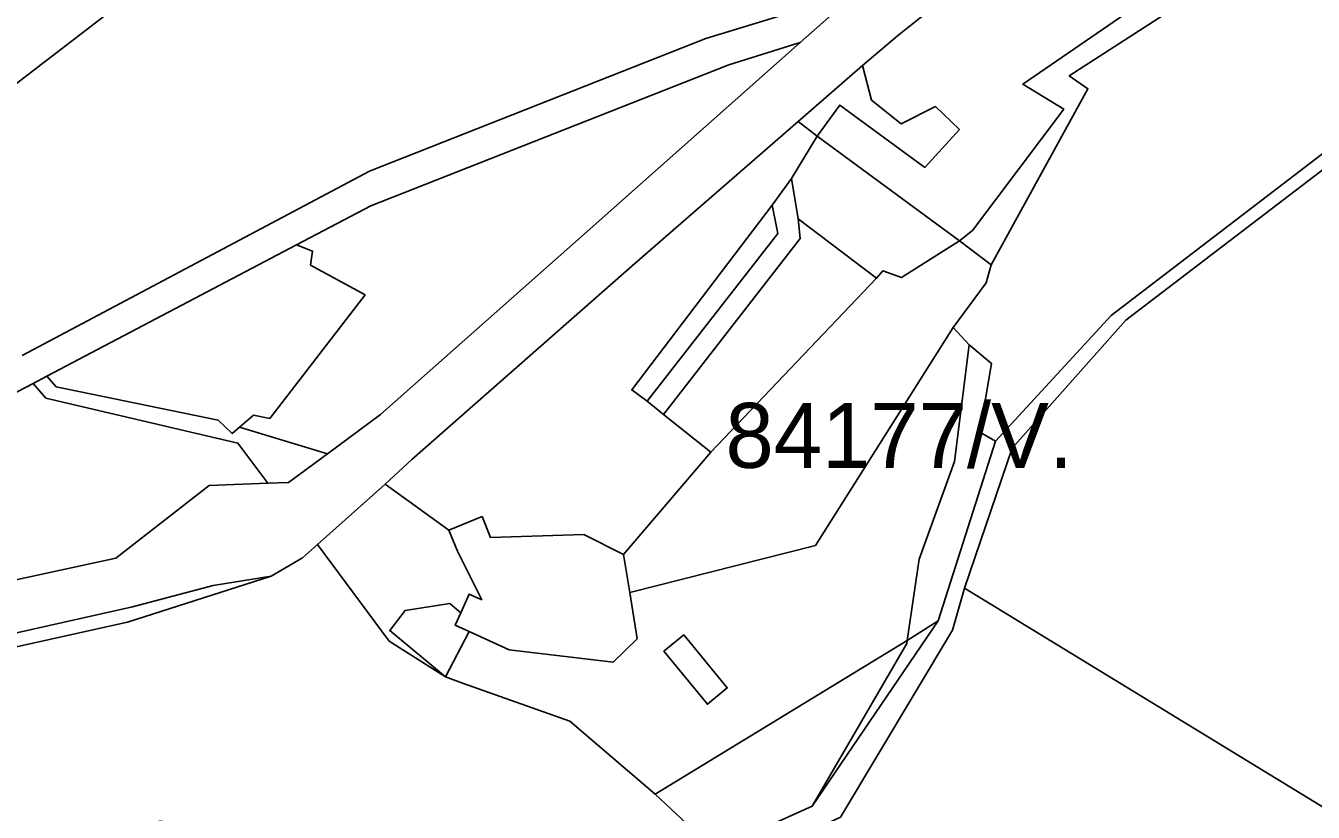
# Model space of a CAD drawing. Extents: x -477304 to -465429, y -1159113 to -1149210.
# Drawn here: x -466158.8 to -465861.3, y -1152837.2 to -1152655.5 of the extents above; entities that cross this region are included whole.
import ezdxf

# ---------------------------------------------------------------- set-up
doc = ezdxf.new("R2010")
doc.units = 0
for name, color, linetype in [('BPEJ_s', 7, 'Continuous'), ('ostatni_s', 7, 'Continuous'), ('PUPFL_s', 7, 'Continuous'), ('trav_porost_s', 7, 'Continuous')]:
    doc.layers.add(name, color=color, linetype=linetype)

msp = doc.modelspace()

# ---------------------------------------------------------------- linework, layer by layer
at = {"layer": 'BPEJ_s'}
for points in [[(-465843.26, -1152520.54), (-465876.35, -1152525.89), (-465938.19, -1152539.6), (-465962.83, -1152547.33), (-465983.91, -1152553.95), (-466000.38, -1152562.74), (-466005.09, -1152565.25), (-466005.71, -1152565.58), (-466012.09, -1152568.98), (-466027.31, -1152577.1), (-466055.41, -1152592.09), (-466089.33, -1152616.17), (-466131.74, -1152646.27), (-466158.2, -1152666.72), (-466186.53, -1152688.61)], [(-466186.53, -1152688.61), (-466158.2, -1152666.72), (-466131.74, -1152646.27), (-466089.33, -1152616.17), (-466055.41, -1152592.09), (-466027.31, -1152577.1), (-466012.09, -1152568.98), (-466005.71, -1152565.58), (-466005.09, -1152565.25), (-466000.38, -1152562.74), (-465983.91, -1152553.95), (-465962.83, -1152547.33), (-465938.19, -1152539.6), (-465876.35, -1152525.89), (-465843.26, -1152520.54)]]:
    msp.add_lwpolyline(points, dxfattribs=at)
at = {"layer": 'ostatni_s'}
for points in [[(-466195.12, -1152790.89), (-466137.95, -1152778.48), (-466116.37, -1152761.71), (-466102.82, -1152761.16), (-466098.07, -1152760.97), (-466089.08, -1152754.35), (-466076.8, -1152745.31), (-466029.05, -1152702.96), (-465979.86, -1152659.33), (-465966.74, -1152647.7), (-465960.06, -1152641.73), (-465949.06, -1152631.89), (-465934.15, -1152618.56), (-465911.13, -1152599.34), (-465894.87, -1152588.85), (-465877.25, -1152579.87), (-465853.35, -1152570.08), (-465788.92, -1152548.48), (-465721.75, -1152523.42), (-465669.24, -1152503.83), (-465669.29, -1152505.05), (-465662.77, -1152502.63), (-465661.73, -1152505.42), (-465642.84, -1152497.94)], [(-465998.26, -1152845.31), (-465977.07, -1152835.81), (-465947.99, -1152792.93), (-465934.75, -1152751.43), (-465908.04, -1152722.41), (-465832.18, -1152664.33), (-465782.25, -1152641.6), (-465763.14, -1152633.92), (-465717.32, -1152615.97), (-465662.9, -1152572.65), (-465656.02, -1152570.93), (-465671.93, -1152583.34), (-465715.6, -1152618.06), (-465773.71, -1152640.86), (-465830.34, -1152666.73), (-465904.66, -1152723.45), (-465930.89, -1152753.07), (-465941.88, -1152785.39), (-465944.67, -1152795.08), (-465970.51, -1152838.3)], [(-465848.98, -1152583.02), (-465871.88, -1152591.78), (-465888.39, -1152600.07), (-465903.45, -1152610.39), (-465924.72, -1152628.37), (-465934.5, -1152637.95), (-465946.92, -1152649.38), (-465957.41, -1152657.75), (-465965.49, -1152664.63), (-465980.29, -1152677.61), (-466018.02, -1152710.36), (-466069.55, -1152755.69), (-466075.74, -1152761.41), (-466091.37, -1152775.31), (-466094.85, -1152778.44), (-466102.08, -1152782.62), (-466115.48, -1152784.78), (-466134.12, -1152789.7), (-466192.12, -1152802.74)], [(-466159.6, -1152731.63), (-466079.33, -1152689.04), (-466001.68, -1152658.42), (-465966.74, -1152647.7), (-465979.86, -1152659.33), (-465996.34, -1152664.46), (-466079.06, -1152697.1), (-466096.19, -1152706.1), (-466153.92, -1152736.45), (-466157.05, -1152738.1), (-466163.85, -1152741.67)]]:
    msp.add_lwpolyline(points, dxfattribs=at)
for points in [[(-465985.02, -1152703.47), (-465986.34, -1152696.88), (-465981.84, -1152690.74), (-465980.36, -1152700.05), (-465979.89, -1152704.62), (-466011.4, -1152745.32), (-466015.19, -1152742.17)], [(-466019.24, -1152786.45), (-466017.49, -1152797.12), (-466023.07, -1152802.5), (-466047.05, -1152799.64), (-466056.34, -1152795.42), (-466059.57, -1152793.95), (-466058.28, -1152791.11), (-466056.31, -1152786.78), (-466053.41, -1152788.1), (-466059.04, -1152776.83), (-466061.02, -1152771.99), (-466053.36, -1152768.86), (-466051.38, -1152773.7), (-466029.87, -1152773.02), (-466020.68, -1152777.63)], [(-466252.18, -1152817.68), (-466255.37, -1152818.19), (-466260.98, -1152819.08), (-466269.56, -1152820.44), (-466192.12, -1152802.74), (-466134.12, -1152789.7), (-466115.48, -1152784.78), (-466102.08, -1152782.62), (-466135.27, -1152793.26), (-466223, -1152812.72), (-466237.53, -1152815.26), (-466241.07, -1152815.92)], [(-465977.07, -1152835.81), (-465955.24, -1152798.18), (-465955.14, -1152797.47), (-465947.99, -1152792.93)], [(-465955.24, -1152798.18), (-465977.07, -1152835.81), (-465998.26, -1152845.31), (-466000.13, -1152845.39), (-466013.36, -1152833.01), (-465955.14, -1152797.47)], [(-466011.33, -1152799.99), (-466006.74, -1152796.22), (-465996.69, -1152808.45), (-466001.28, -1152812.22)]]:
    msp.add_lwpolyline(points, close=True, dxfattribs=at)
at = {"layer": 'PUPFL_s'}
for points in [[(-465688.87, -1152725.33), (-465700.39, -1152781.72), (-465694.45, -1152808.35), (-465666.19, -1152879.22), (-465632.2, -1152943.72), (-465613.93, -1152985.76), (-465724.48, -1152918.21), (-465835.1, -1152850.63), (-465941.88, -1152785.39), (-465930.89, -1152753.07), (-465904.66, -1152723.45), (-465830.34, -1152666.73), (-465773.71, -1152640.86), (-465715.6, -1152618.06), (-465671.93, -1152583.34), (-465656.02, -1152570.93), (-465642.64, -1152565.78), (-465644.79, -1152586.83), (-465673.75, -1152674.32)], [(-465866.99, -1152627.79), (-465837.57, -1152619.69), (-465765.68, -1152600.58), (-465747.16, -1152595.82), (-465692.49, -1152581.47), (-465662.9, -1152572.65), (-465717.32, -1152615.97), (-465763.14, -1152633.92), (-465782.25, -1152641.6), (-465832.18, -1152664.33), (-465908.04, -1152722.41), (-465934.75, -1152751.43), (-465938.39, -1152749.35), (-465935.65, -1152733.47), (-465940.83, -1152729.17), (-465944.55, -1152725.21), (-465936.93, -1152714.88), (-465935.75, -1152710.67), (-465913.41, -1152670.01), (-465917.69, -1152667.05), (-465882.01, -1152643.89)], [(-466225.25, -1152796.48), (-466235.61, -1152798.17), (-466231.36, -1152783.37), (-466217.34, -1152767.29), (-466198.29, -1152739.03), (-466163.85, -1152741.67), (-466157.05, -1152738.1), (-466154.1, -1152741.51), (-466109.75, -1152751.89), (-466102.82, -1152761.16), (-466116.37, -1152761.71), (-466137.95, -1152778.48), (-466195.12, -1152790.89)], [(-466235.22, -1152833.93), (-466237.53, -1152815.26), (-466223, -1152812.72), (-466135.27, -1152793.26), (-466102.08, -1152782.62), (-466094.85, -1152778.44), (-466091.37, -1152775.31), (-466074.83, -1152797.65), (-466061.77, -1152805.9), (-466057.86, -1152807.36), (-466033.08, -1152816.14), (-466013.36, -1152833.01), (-466000.13, -1152845.39), (-466059.25, -1152848.51), (-466127.71, -1152839.24), (-466194.49, -1152853.7), (-466206.64, -1152851.56), (-466233.68, -1152837.39)], [(-465941.88, -1152785.39), (-465835.1, -1152850.63), (-465724.48, -1152918.21), (-465613.93, -1152985.76), (-465662.29, -1152968.4), (-465723.96, -1152948.73), (-465804.54, -1152924.03), (-465929.48, -1152887.19), (-465973.61, -1152866.02), (-465980.06, -1152862.27), (-465994.18, -1152849.34), (-465970.51, -1152838.3), (-465944.67, -1152795.08)]]:
    msp.add_lwpolyline(points, close=True, dxfattribs=at)
at = {"layer": 'trav_porost_s'}
for points in [[(-465882.01, -1152643.89), (-465917.69, -1152667.05), (-465913.41, -1152670.01), (-465935.75, -1152710.67), (-465943.09, -1152705.12), (-465940.06, -1152702.79), (-465918.97, -1152674.71), (-465928.44, -1152668.98), (-465886.43, -1152640.06), (-465876.27, -1152630.34), (-465866.99, -1152627.79)], [(-465970.71, -1152673.8), (-465951.04, -1152688.18), (-465943.09, -1152679.45), (-465948.57, -1152674.13), (-465956.52, -1152678.13), (-465963.38, -1152672.65), (-465965.49, -1152664.63), (-465957.41, -1152657.75), (-465946.92, -1152649.38), (-465876.27, -1152630.34), (-465886.43, -1152640.06), (-465928.44, -1152668.98), (-465918.97, -1152674.71), (-465940.06, -1152702.79), (-465943.09, -1152705.12), (-465975.91, -1152680.95)], [(-466092.5, -1152707.53), (-466096.19, -1152706.1), (-466079.06, -1152697.1), (-465996.34, -1152664.46), (-465979.86, -1152659.33), (-466029.05, -1152702.96), (-466076.8, -1152745.31), (-466089.08, -1152754.35), (-466109.38, -1152748.21), (-466106.16, -1152745.42), (-466102.39, -1152746.18), (-466080.35, -1152717.64), (-466092.98, -1152710.76)], [(-465963.38, -1152672.65), (-465956.52, -1152678.13), (-465948.57, -1152674.13), (-465943.09, -1152679.45), (-465951.04, -1152688.18), (-465970.71, -1152673.8), (-465975.91, -1152680.95), (-465980.29, -1152677.61), (-465965.49, -1152664.63)], [(-466011.4, -1152745.32), (-466000.48, -1152753.96), (-466020.68, -1152777.63), (-466029.87, -1152773.02), (-466051.38, -1152773.7), (-466053.36, -1152768.86), (-466061.02, -1152771.99), (-466075.74, -1152761.41), (-466069.55, -1152755.69), (-466018.02, -1152710.36), (-465980.29, -1152677.61), (-465975.91, -1152680.95), (-465981.84, -1152690.74), (-465986.34, -1152696.88), (-466018.76, -1152739.6), (-466015.19, -1152742.17)], [(-465956.42, -1152713.63), (-465960.77, -1152712.06), (-465962.2, -1152713.78), (-465980.36, -1152700.05), (-465981.84, -1152690.74), (-465975.91, -1152680.95), (-465943.09, -1152705.12)], [(-465986.34, -1152696.88), (-465985.02, -1152703.47), (-466015.19, -1152742.17), (-466018.76, -1152739.6)], [(-465980.36, -1152700.05), (-465962.2, -1152713.78), (-466000.48, -1152753.96), (-466011.4, -1152745.32), (-465979.89, -1152704.62)], [(-466151.73, -1152738.87), (-466153.92, -1152736.45), (-466096.19, -1152706.1), (-466092.5, -1152707.53), (-466092.98, -1152710.76), (-466080.35, -1152717.64), (-466102.39, -1152746.18), (-466106.16, -1152745.42), (-466109.38, -1152748.21), (-466111.09, -1152749.65), (-466114.32, -1152746.56)], [(-465943.09, -1152705.12), (-465935.75, -1152710.67), (-465936.93, -1152714.88), (-465944.55, -1152725.21), (-465976.34, -1152775.57), (-466019.24, -1152786.45), (-466020.68, -1152777.63), (-466000.48, -1152753.96), (-465962.2, -1152713.78), (-465960.77, -1152712.06), (-465956.42, -1152713.63)], [(-466056.34, -1152795.42), (-466047.05, -1152799.64), (-466023.07, -1152802.5), (-466017.49, -1152797.12), (-466019.24, -1152786.45), (-465976.34, -1152775.57), (-465944.55, -1152725.21), (-465940.83, -1152729.17), (-465944.24, -1152756.12), (-465952.38, -1152778.72), (-465955.14, -1152797.47), (-466013.36, -1152833.01), (-466033.08, -1152816.14), (-466057.86, -1152807.36), (-466061.77, -1152805.9)], [(-465944.24, -1152756.12), (-465940.83, -1152729.17), (-465935.65, -1152733.47), (-465938.39, -1152749.35), (-465934.75, -1152751.43), (-465947.99, -1152792.93), (-465955.14, -1152797.47), (-465952.38, -1152778.72)], [(-466157.05, -1152738.1), (-466153.92, -1152736.45), (-466151.73, -1152738.87), (-466114.32, -1152746.56), (-466111.09, -1152749.65), (-466109.38, -1152748.21), (-466089.08, -1152754.35), (-466098.07, -1152760.97), (-466102.82, -1152761.16), (-466109.75, -1152751.89), (-466154.1, -1152741.51)], [(-466074.66, -1152795.23), (-466061.77, -1152805.9), (-466074.83, -1152797.65), (-466091.37, -1152775.31), (-466075.74, -1152761.41), (-466061.02, -1152771.99), (-466059.04, -1152776.83), (-466053.41, -1152788.1), (-466056.31, -1152786.78), (-466058.28, -1152791.11), (-466060.78, -1152788.97), (-466071.12, -1152790.57)], [(-466058.28, -1152791.11), (-466059.57, -1152793.95), (-466056.34, -1152795.42), (-466061.77, -1152805.9), (-466074.66, -1152795.23), (-466071.12, -1152790.57), (-466060.78, -1152788.97)], [(-466001.28, -1152812.22), (-465996.69, -1152808.45), (-466006.74, -1152796.22), (-466011.33, -1152799.99)]]:
    msp.add_lwpolyline(points, close=True, dxfattribs=at)
msp.add_lwpolyline([(-465966.74, -1152647.7), (-466001.68, -1152658.42), (-466079.33, -1152689.04), (-466159.6, -1152731.63)], dxfattribs=at)

# ---------------------------------------------------------------- texts
at = {"layer": 'BPEJ_s'}
msp.add_text('84177/V.', height=15, dxfattribs=at).set_placement((-465997.12, -1152757.61))

doc.saveas('drawing.dxf')
